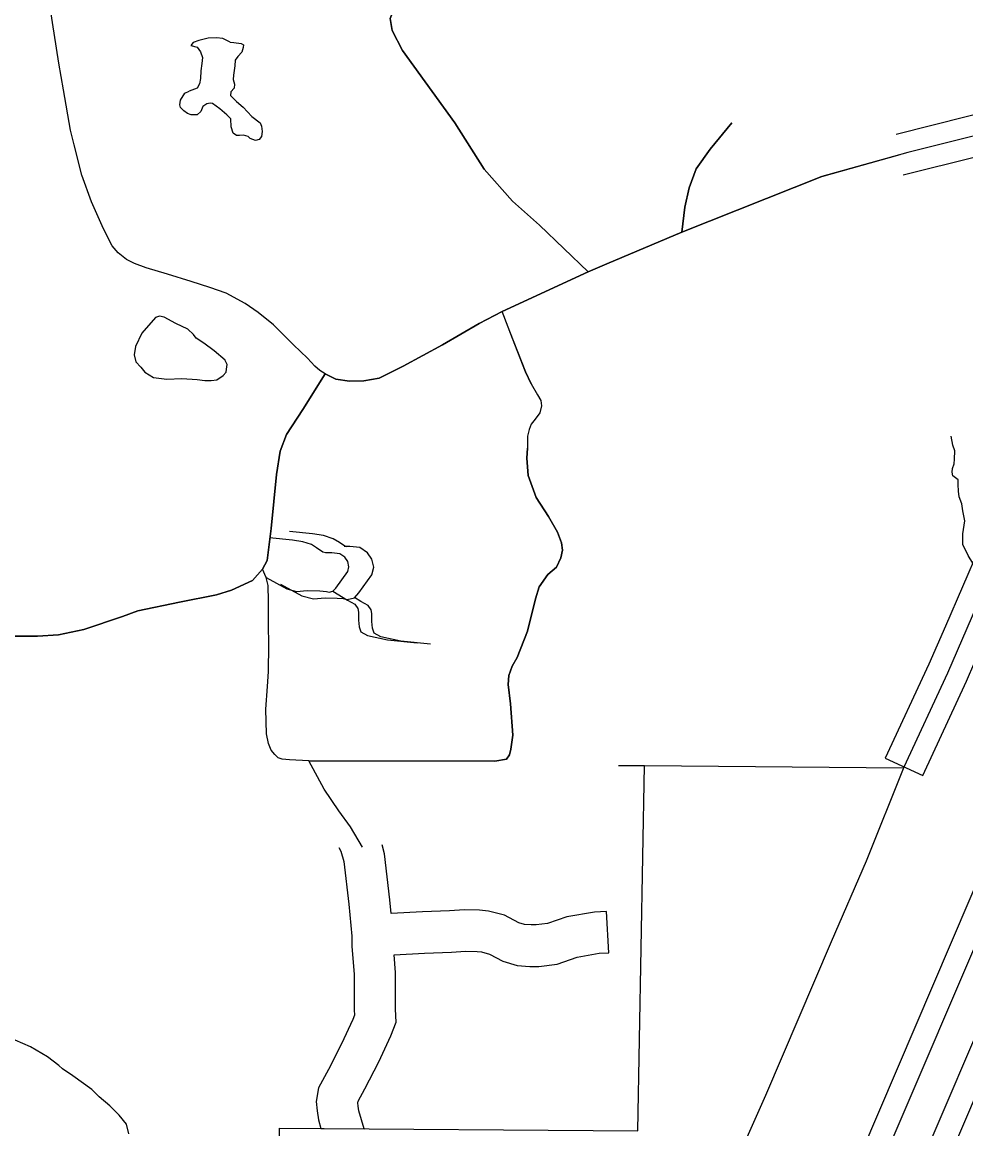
# Model space of a CAD drawing. Extents: x 813775 to 1157140, y 1757555 to 1979907.
# Drawn here: x 978817 to 985663, y 1851635 to 1859663 of the extents above; entities that cross this region are included whole.
import ezdxf

# ---------------------------------------------------------------- set-up
doc = ezdxf.new("R2010")
doc.units = 0
for name, color, linetype in [('Level 19', 7, 'Continuous'), ('Level 31', 7, 'Continuous'), ('Level 32', 7, 'Continuous'), ('Level 33', 7, 'Continuous'), ('Level 35', 7, 'Continuous'), ('Level 46', 7, 'Continuous'), ('Level 5', 7, 'Continuous'), ('Level 6', 7, 'Continuous')]:
    doc.layers.add(name, color=color, linetype=linetype)

msp = doc.modelspace()

# ---------------------------------------------------------------- linework, layer by layer
at = {"layer": 'Level 19'}
for p, q in [((985818.5, 1853603.5), (984762.8, 1851133.5)), ((984926.9, 1851085.5), (985975.1, 1853537.3)), ((985167.8, 1850987.5), (986214.5, 1853436)), ((986371.1, 1853369.7), (985320.9, 1850913))]:
    msp.add_line(p, q, dxfattribs=at)
at = {"layer": 'Level 31'}
msp.add_line((985078.3, 1854323.5), (985350.4, 1854197.3), dxfattribs=at)
for points in [[(981830.4, 1860817.1), (981754.8, 1860519.7), (981732.3, 1860419.8), (981647.6, 1860096.5), (981487, 1859690.3), (981500.4, 1859601), (981576.2, 1859458.1), (981955.3, 1858931.4), (982169.4, 1858596.6), (982374.6, 1858364.4), (982570.8, 1858190.3), (982923.2, 1857851)], [(982923.2, 1857851), (982570.8, 1858190.3), (982374.6, 1858364.4), (982169.4, 1858596.6), (981955.3, 1858931.4), (981576.2, 1859458.1), (981500.4, 1859601), (981487, 1859690.3), (981647.6, 1860096.5), (981732.3, 1860419.8), (981754.8, 1860519.7), (981830.4, 1860817.1)], [(981014.1, 1857111), (980976.6, 1857134.9), (980940.9, 1857166.2), (980887, 1857224.9), (980784.4, 1857323.1), (980639.5, 1857468.1), (980528, 1857557.4), (980434.3, 1857622.1), (980296.1, 1857695.8), (980177.9, 1857738.2), (980041.9, 1857780.6), (979870.2, 1857834.1), (979716.4, 1857881), (979631.7, 1857912.5), (979573.7, 1857941.5), (979513.5, 1857988.4), (979471.1, 1858039.7), (979406.5, 1858162.5), (979319.5, 1858358.9), (979250.4, 1858553), (979194.7, 1858774), (979167.9, 1858878.9), (979116.6, 1859171.3), (979083.2, 1859365.4), (979021.2, 1859770.1)], [(981014.1, 1857111), (980976.6, 1857134.9), (980940.9, 1857166.2), (980887, 1857224.9), (980784.4, 1857323.1), (980639.5, 1857468.1), (980528, 1857557.4), (980434.3, 1857622.1), (980296.1, 1857695.8), (980177.9, 1857738.2), (980041.9, 1857780.6), (979870.2, 1857834.1), (979716.4, 1857881), (979631.7, 1857912.5), (979573.7, 1857941.5), (979513.5, 1857988.4), (979471.1, 1858039.7), (979406.5, 1858162.5), (979319.5, 1858358.9), (979250.4, 1858553), (979194.7, 1858774), (979167.9, 1858878.9), (979116.6, 1859171.3), (979083.2, 1859365.4), (979021.2, 1859770.1)], [(986877, 1859130.9), (986570.2, 1859051.9), (986229.3, 1858964.8), (985241.1, 1858717.1), (984616.7, 1858543), (983601.1, 1858138.5), (983057, 1857909.1), (982923.2, 1857851), (982299.8, 1857563.5)], [(985157.8, 1858850.8), (986192.5, 1859110.3), (986207.4, 1859114.1)], [(985214.4, 1854260.4), (985531, 1854943.5), (986021.6, 1856077.4), (986445.4, 1857081.8), (986766.5, 1857815.3), (986846.8, 1858007.3), (986913.7, 1858243.9), (986931.5, 1858516.2), (986918.1, 1858806.4), (986877, 1859130.9)], [(983963.7, 1858933.2), (983807.6, 1858741.2), (983705, 1858598.4), (983656, 1858460), (983624.8, 1858321.6), (983601.1, 1858138.5)], [(983601.1, 1858138.5), (983624.8, 1858321.6), (983656, 1858460), (983705, 1858598.4), (983807.6, 1858741.2), (983963.7, 1858933.2)], [(985208.7, 1858554.3), (986266, 1858819.4), (986281.6, 1858823.4)], [(982299.8, 1857563.5), (982923.2, 1857851), (983057, 1857909.1), (983601.1, 1858138.5), (984616.7, 1858543), (985186, 1858701.7)], [(982299.8, 1857563.5), (982132.6, 1857476.5), (981867.3, 1857322.5), (981581.9, 1857168.5), (981405.7, 1857079.2), (981294.3, 1857061.4), (981191.7, 1857059.1), (981091.4, 1857072.5), (981014.1, 1857111)], [(981014.1, 1857111), (981091.4, 1857072.5), (981191.7, 1857059.1), (981294.3, 1857061.4), (981405.7, 1857079.2), (981581.9, 1857168.5), (981867.3, 1857322.5), (982132.6, 1857476.5), (982299.8, 1857563.5)], [(982508.4, 1857038.5), (982469.3, 1857126.1), (982373.4, 1857367.1), (982299.8, 1857563.5)], [(982351.5, 1857422.2), (982469.3, 1857126.1), (982508.4, 1857038.5)], [(980486.9, 1855613.8), (980561.4, 1855695.6), (980594.9, 1855758.1), (980623.9, 1855990.2), (980661.8, 1856380.8), (980688.5, 1856550.4), (980735.3, 1856671.4), (980853.5, 1856853.9), (981014.1, 1857111)], [(982508.4, 1857038.5), (982556.2, 1856959.8), (982578.5, 1856917.4), (982585.2, 1856879.5), (982571.9, 1856828.1), (982538.4, 1856783.5), (982509.4, 1856747.8), (982493.8, 1856707.6), (982482.7, 1856658.5), (982483.7, 1856573.6)], [(982508.4, 1857038.5), (982556.2, 1856959.8), (982578.5, 1856917.4), (982585.2, 1856879.5), (982571.9, 1856828.1), (982538.4, 1856783.5), (982509.4, 1856747.8), (982493.8, 1856707.6), (982482.7, 1856658.5), (982483.7, 1856573.6)], [(982483.7, 1856573.6), (982478.2, 1856499.8), (982487.1, 1856374.8), (982545.1, 1856214.2), (982634.3, 1856075.8), (982701.2, 1855964.2), (982730.2, 1855886.2), (982736.9, 1855832.1), (982723.5, 1855776.7), (982692.3, 1855709.8), (982629.8, 1855656.2), (982567.4, 1855566.9), (982540.2, 1855479.9)], [(982540.2, 1855479.9), (982567.4, 1855566.9), (982629.8, 1855656.2), (982692.3, 1855709.8), (982723.5, 1855776.7), (982736.9, 1855832.1), (982730.2, 1855886.2), (982701.2, 1855964.2), (982634.3, 1856075.8), (982545.1, 1856214.2), (982487.1, 1856374.8), (982478.2, 1856499.8), (982483.7, 1856573.6)], [(985931.5, 1856249.6), (985883.7, 1856136.3), (985513.7, 1855281.2)], [(980897.1, 1854305.4), (980756.7, 1854311.5), (980703.2, 1854315.9), (980674.2, 1854327.1), (980649.7, 1854349.4), (980622.9, 1854382.9), (980602.8, 1854429.8), (980589.4, 1854501.2), (980585, 1854679.7), (980596.1, 1854842.7), (980605.1, 1854952), (980607.3, 1855144), (980605.1, 1855293.5), (980605.1, 1855462), (980600.6, 1855575.8), (980587.2, 1855633.9), (980561.4, 1855695.6)], [(977618.7, 1855128.2), (977742.7, 1855159.9), (977898.8, 1855182.2), (978166.3, 1855209), (978456.2, 1855209), (978746, 1855209), (978928.9, 1855209), (979080.5, 1855218), (979263.3, 1855258.1), (979544.3, 1855351.9), (979655.7, 1855392), (979959, 1855454.5), (980226.5, 1855508.1), (980336.2, 1855541.6), (980486.9, 1855613.8)], [(980897.1, 1854305.4), (980756.7, 1854311.5), (980703.2, 1854315.9), (980674.2, 1854327.1), (980649.7, 1854349.4), (980622.9, 1854382.9), (980602.8, 1854429.8), (980589.4, 1854501.2), (980585, 1854679.7), (980596.1, 1854842.7), (980605.1, 1854952), (980607.3, 1855144), (980605.1, 1855293.5), (980605.1, 1855504.1)], [(982540.2, 1855479.9), (982482.2, 1855245.5), (982408.6, 1855054.2)], [(982408.6, 1855054.2), (982482.2, 1855245.5), (982540.2, 1855479.9)], [(985513.7, 1855281.2), (985394.1, 1855004.8), (985078.3, 1854323.5)], [(985350.4, 1854197.3), (985667.9, 1854882.1), (985789.1, 1855162.1)], [(982408.6, 1855054.2), (982370.7, 1854991.8), (982348.4, 1854922.6), (982341.7, 1854859.4), (982359.3, 1854717.3), (982375.2, 1854489.6), (982361.8, 1854389.1), (982352.9, 1854349), (982330.6, 1854315.5), (982246.1, 1854302.5)], [(982246.1, 1854302.5), (982330.6, 1854315.5), (982352.9, 1854349), (982361.8, 1854389.1), (982375.2, 1854489.6), (982359.3, 1854717.3), (982341.7, 1854859.4), (982348.4, 1854922.6), (982370.7, 1854991.8), (982408.6, 1855054.2)], [(982246.1, 1854302.5), (980897.1, 1854305.4)], [(980897.1, 1854305.4), (982246.1, 1854302.5)]]:
    msp.add_lwpolyline(points, dxfattribs=at)
at = {"layer": 'Level 32'}
for points in [[(981172.7, 1855857.3), (981158.1, 1855861.7), (981118.5, 1855889.4), (981074.1, 1855915.6), (981002.6, 1855938.6), (980923.9, 1855950.5), (980755.6, 1855968.5)], [(981020, 1855812.6), (980997.7, 1855819.3), (980953.1, 1855850.6), (980915.2, 1855872.9), (980852.8, 1855893), (980779.2, 1855904.1), (980612, 1855922)], [(980587.2, 1855633.9), (980736.8, 1855551.5), (980806, 1855533.6), (980884, 1855540.3), (980975.4, 1855538.1), (981024.5, 1855533.6), (981044.5, 1855529.2), (981071.3, 1855535.9), (981091.4, 1855558.2), (981178.3, 1855678.7), (981187.2, 1855712.2), (981178.3, 1855750.1), (981158.2, 1855781.4), (981120.3, 1855805.9), (981062.4, 1855812.6), (981020, 1855812.6), (981017.8, 1855812.9)], [(980691.8, 1855586.8), (980846.9, 1855501.4), (980930.4, 1855479.9), (981014.2, 1855487.1), (981101.2, 1855484.9), (981145.4, 1855480.9), (981173.9, 1855474.6), (981226.9, 1855487.9), (981259, 1855523.5), (981352.9, 1855653.7), (981367.5, 1855708.2), (981353.7, 1855766.7), (981323.2, 1855814.3), (981266.4, 1855851), (981193.9, 1855859.4), (981151.8, 1855859.4), (981152.7, 1855859.3)], [(981071.3, 1855535.9), (981176.1, 1855471.2), (981229.6, 1855439.9), (981251.9, 1855408.7), (981256.3, 1855381.9), (981256.3, 1855326.1), (981260.8, 1855277), (981274.2, 1855241.3), (981323.2, 1855214.5), (981468.2, 1855183.2), (981682.2, 1855160.9)], [(981778.7, 1855151.3), (981564.7, 1855173.6), (981419.8, 1855204.8), (981370.7, 1855231.6), (981357.3, 1855267.3), (981352.9, 1855316.4), (981352.9, 1855372.2), (981348.4, 1855399), (981326.1, 1855430.2), (981272.6, 1855461.5), (981228, 1855489)]]:
    msp.add_lwpolyline(points, dxfattribs=at)
at = {"layer": 'Level 33'}
msp.add_lwpolyline([(980320.2, 1843700.5), (980491.2, 1843966.8), (980704.8, 1844220.7), (980945.1, 1844505.8), (981087.5, 1844710.8), (981238.9, 1844960.2), (981385.7, 1845285.4), (981643.9, 1845855.7), (981848.6, 1846285.2), (982129, 1846917.8), (982387.1, 1847461.3), (982489.4, 1847670.7), (982640.3, 1848007), (982769.4, 1848336.7), (982991.9, 1848947), (983107.6, 1849241), (983347.9, 1849852.3), (983539.3, 1850333.5), (983815.2, 1850983.9), (984046.7, 1851509.6), (984211.3, 1851879.3), (984687.5, 1852994.9), (984941.2, 1853578.5), (985214.4, 1854260.4)], dxfattribs=at)
at = {"layer": 'Level 35'}
for points in [[(980326, 1859517.5), (980272.9, 1859543.4), (980227.8, 1859548.7), (980166.7, 1859547.4), (980099, 1859530.1), (980057.8, 1859514.2), (980040.5, 1859494.2), (980085.7, 1859482.3), (980110.9, 1859447.7), (980125.5, 1859405.2), (980120.2, 1859362.6), (980113.6, 1859310.8), (980109.6, 1859253.7), (980102.9, 1859216.4), (980087, 1859183.2), (980028.6, 1859161.9)], [(980326, 1859517.5), (980352.6, 1859515.5), (980405.7, 1859508.8), (980421.6, 1859498.2), (980420.3, 1859478.3), (980409.7, 1859445), (980381.8, 1859414.5), (980363.2, 1859386.6), (980359.2, 1859345.4), (980351.3, 1859278.9), (980348.6, 1859245.7), (980356.6, 1859213.8), (980353.9, 1859184.5), (980330, 1859157), (980327.4, 1859130.5), (980344.6, 1859112.8), (980372.5, 1859087.5), (980420.3, 1859045), (980484.1, 1858978.5), (980542.5, 1858933.3), (980553.1, 1858909.4), (980558.4, 1858869.5)], [(980558.4, 1858869.5), (980553.1, 1858832.7), (980535.8, 1858811.5), (980510.6, 1858803.5), (980470.8, 1858819.4), (980456.2, 1858834.1), (980423, 1858843.4), (980393.8, 1858839.4), (980372.5, 1858839.4), (980347.3, 1858858), (980334, 1858903.2), (980331.3, 1858960.3), (980302.1, 1858990.9), (980251.7, 1859033.4), (980198.6, 1859073.3), (980181.3, 1859076), (980157.4, 1859070.6), (980128.2, 1859050.7), (980113.6, 1859014.8), (980085.7, 1858989.6), (980043.2, 1858990.9), (980015.3, 1859000.2), (979990.1, 1859020.1), (979966.2, 1859044.1), (979960.9, 1859064), (979964.8, 1859095.9), (979998, 1859146.4), (980028.6, 1859161.9)], [(980288.6, 1857211.6), (980208.9, 1857278.1), (980134.6, 1857333.9), (980078.8, 1857369.8), (980058.9, 1857396.4), (980017.7, 1857434.9), (979931.4, 1857477.5), (979846.4, 1857522.6), (979813.2, 1857529.3), (979785.3, 1857520), (979684.4, 1857407), (979639.2, 1857310), (979629.9, 1857250.2), (979640.6, 1857198.3), (979677.8, 1857159.8), (979707, 1857123.9), (979770.7, 1857085.4), (979866.3, 1857072.1), (979976.5, 1857077.4), (980085.4, 1857070.7), (980142.5, 1857062.8), (980189, 1857064.1), (980228.8, 1857069.4), (980275.3, 1857098.7), (980296.6, 1857123.9), (980300.5, 1857145.2), (980303.2, 1857178.4), (980287.3, 1857214.3)], [(981014.1, 1857111), (980853.5, 1856853.9), (980735.3, 1856671.4), (980688.5, 1856550.4), (980661.8, 1856380.8), (980623.9, 1855990.2), (980594.9, 1855758.1), (980561.4, 1855695.6), (980486.9, 1855613.8)], [(985711.9, 1855739.3), (985678, 1855795.1), (985640.8, 1855874.9), (985640.8, 1855952), (985654.1, 1856045), (985640.8, 1856116.8), (985632.8, 1856169.9), (985614.2, 1856220.4), (985608.9, 1856260.3), (985606.2, 1856308.2), (985606.2, 1856342.7), (985569.1, 1856372), (985563.8, 1856398.5), (985566.4, 1856425.1), (985577, 1856459.7), (985579.7, 1856491.6), (985582.3, 1856552.7), (985569.1, 1856595.3), (985555.8, 1856659.1)], [(980486.9, 1855613.8), (980336.2, 1855541.6), (980226.5, 1855508.1), (979959, 1855454.5), (979655.7, 1855392), (979544.3, 1855351.9), (979263.3, 1855258.1), (979080.5, 1855218), (978928.9, 1855209), (978746, 1855209)], [(979323.3, 1851920.8), (979185.8, 1852020.8), (979108.7, 1852071.3), (979082.2, 1852095.2), (978999.9, 1852156.3), (978877.7, 1852230.8), (978766.1, 1852278.6), (978667.9, 1852331.8), (978564.3, 1852390.3), (978468.7, 1852464.7), (978410.3, 1852520.5), (978258.9, 1852608.2), (978155.3, 1852626.8)], [(979591.6, 1851599.2), (979573, 1851668.3), (979519.9, 1851734.7), (979453.5, 1851801.2), (979376.5, 1851867.6), (979323.3, 1851920.8)]]:
    msp.add_lwpolyline(points, dxfattribs=at)
at = {"layer": 'Level 46'}
for points in [[(981286.8, 1853679.3), (981199.9, 1853825.2), (981113.4, 1853941.7), (981008.6, 1854100.1), (980897.1, 1854305.4)], [(981114.2, 1853675.9), (981129.6, 1853650), (981150.4, 1853573.4), (981186.8, 1853264.9), (981208.2, 1853032.6), (981208.2, 1852960.7), (981226.1, 1852755.4), (981226.1, 1852498.3), (981227.4, 1852458.8), (981215.4, 1852427.2), (981134.3, 1852252.1), (981038.3, 1852066.4), (980966.6, 1851933.6), (980950.7, 1851833.8), (980957.2, 1851765.1), (980965.6, 1851701.7), (980984.8, 1851637.6), (981298.6, 1851635.2)], [(981494.3, 1853197.2), (981485.1, 1853296.3), (981445.7, 1853630.5), (981428.4, 1853694.4)], [(983072.5, 1852912.3), (983055.4, 1853211.8), (982968.8, 1853206.9), (982767.9, 1853172.1), (982628.5, 1853124.2), (982546.2, 1853113.9), (982509.1, 1853113.9), (982462, 1853116.9), (982419.3, 1853129.9), (982316, 1853185), (982199.9, 1853214.8), (982133.8, 1853220.8), (982026.3, 1853223.3), (981917.2, 1853216.4), (981721.7, 1853209.7), (981494.3, 1853197.2)], [(981514.8, 1852897.9), (981735, 1852910), (981931.9, 1852916.7), (982032.4, 1852923.1), (982116.7, 1852921.2), (982148.7, 1852918.2), (982206.5, 1852903.4), (982303.9, 1852851.4), (982407.9, 1852819.8), (982499.5, 1852813.9), (982564.9, 1852813.9), (982696.7, 1852830.4), (982842.7, 1852880.6), (983003, 1852908.3), (983072.5, 1852912.3)], [(981298.6, 1851635.2), (981259.9, 1851764.7), (981255.4, 1851799), (981253, 1851824.2), (981254.8, 1851835.9), (981303.6, 1851926.3), (981403.8, 1852120.1), (981492.1, 1852310.9), (981529.2, 1852408.8), (981526.1, 1852503.3), (981526.1, 1852768.4), (981514.8, 1852897.9)]]:
    msp.add_lwpolyline(points, dxfattribs=at)
at = {"layer": 'Level 5'}
msp.add_lwpolyline([(983142.4, 1854271.2), (983331.8, 1854269.7)], dxfattribs=at)
at = {"layer": 'Level 6'}
msp.add_lwpolyline([(977929.5, 1841190.1), (977931, 1841664.7), (976821, 1842090.9), (975681.7, 1843081.2), (975336.1, 1843082.4), (975337.6, 1843721.6), (975487.1, 1851678.9), (978085.9, 1851659.3), (978036.6, 1849008), (980635.9, 1848989.4), (980684.7, 1851639.8), (983283.5, 1851620.3), (983331.8, 1854269.7), (985208.3, 1854254.9)], dxfattribs=at)

doc.saveas('drawing.dxf')
